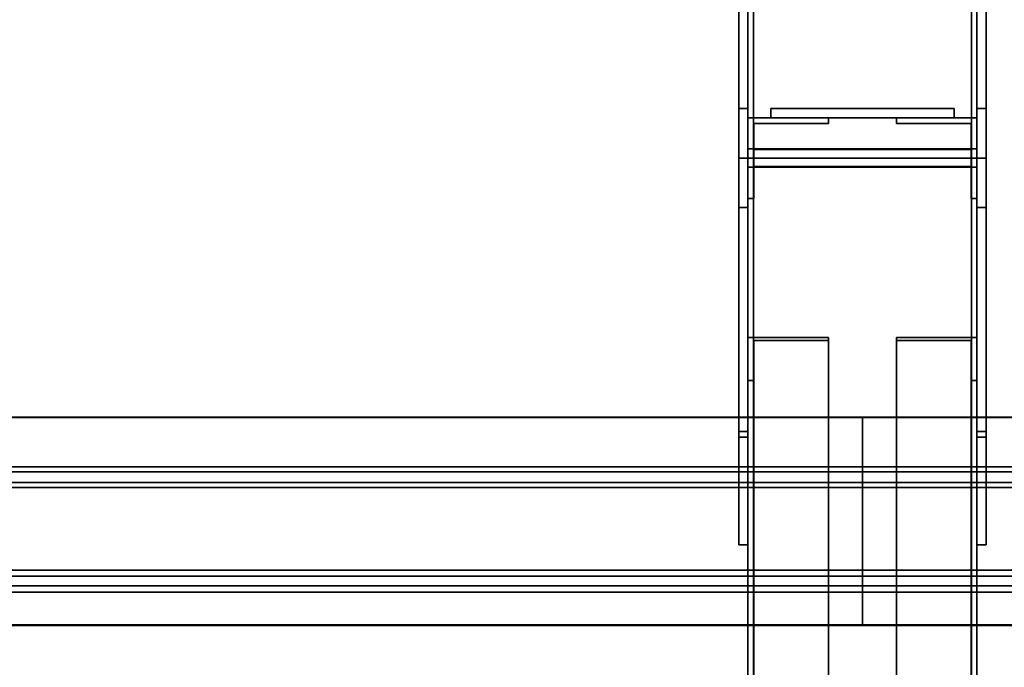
# Model space of a CAD drawing. Extents: x 13429 to 13460.1, y 572.8 to 605.1.
# Tile 155 of 341: x 13448.173 to 13448.711, y 584.868 to 585.221. Entities that reach past the tile are written whole.
import ezdxf

# ---------------------------------------------------------------- set-up
doc = ezdxf.new("R2010")
doc.units = 0
doc.header["$LTSCALE"] = 150
doc.header["$MEASUREMENT"] = 0
doc.layers.add('3DFACE_PLATE', color=7, linetype='CONTINUOUS')
doc.layers.add('3DFACE_SHAPE', color=7, linetype='CONTINUOUS')

msp = doc.modelspace()

# ---------------------------------------------------------------- linework, layer by layer
at = {"layer": '3DFACE_PLATE', "color": 6}
for points, invisible_edges in [([(13448.56584, 584.93505, 0.15623), (13448.56584, 585.35698, 0.15623), (13448.56584, 584.93505, -0.00005)], 2), ([(13448.56584, 585.35698, 0.15623), (13448.56584, 585.35698, -0.00005), (13448.56584, 584.93505, -0.00005)], 12), ([(13448.56584, 585.35698, -0.00005), (13448.57084, 585.35698, -0.00005), (13448.56584, 584.93505, -0.00005)], 2), ([(13448.57084, 585.35698, -0.00005), (13448.57084, 584.93505, -0.00005), (13448.56584, 584.93505, -0.00005)], 12), ([(13448.56584, 584.93505, 0.15623), (13448.57084, 584.93505, 0.15623), (13448.56584, 585.35698, 0.15623)], 2), ([(13448.57084, 584.93505, 0.15623), (13448.57084, 585.35698, 0.15623), (13448.56584, 585.35698, 0.15623)], 12), ([(13448.57084, 584.93505, -0.00005), (13448.57084, 585.35698, -0.00005), (13448.57084, 584.93505, 0.15623)], 2), ([(13448.57084, 585.35698, -0.00005), (13448.57084, 585.35698, 0.15623), (13448.57084, 584.93505, 0.15623)], 12), ([(13448.69584, 584.93505, 0.15623), (13448.69584, 585.35698, 0.15623), (13448.69584, 584.93505, -0.00005)], 2), ([(13448.69584, 585.35698, 0.15623), (13448.69584, 585.35698, -0.00005), (13448.69584, 584.93505, -0.00005)], 12), ([(13448.69584, 585.35698, -0.00005), (13448.70084, 585.35698, -0.00005), (13448.69584, 584.93505, -0.00005)], 2), ([(13448.70084, 585.35698, -0.00005), (13448.70084, 584.93505, -0.00005), (13448.69584, 584.93505, -0.00005)], 12), ([(13448.69584, 584.93505, 0.15623), (13448.70084, 584.93505, 0.15623), (13448.69584, 585.35698, 0.15623)], 2), ([(13448.70084, 584.93505, 0.15623), (13448.70084, 585.35698, 0.15623), (13448.69584, 585.35698, 0.15623)], 12), ([(13448.70084, 584.93505, -0.00005), (13448.70084, 585.35698, -0.00005), (13448.70084, 584.93505, 0.15623)], 2), ([(13448.70084, 585.35698, -0.00005), (13448.70084, 585.35698, 0.15623), (13448.70084, 584.93505, 0.15623)], 12), ([(13448.56584, 585.29527, 0.81983), (13448.56584, 585.14601, 0.8649), (13448.56584, 585.29826, 0.84968)], 1), ([(13448.56584, 585.14601, 0.8649), (13448.57084, 585.14601, 0.8649), (13448.56584, 585.29826, 0.84968)], 2), ([(13448.57084, 585.14601, 0.8649), (13448.57084, 585.29826, 0.84968), (13448.56584, 585.29826, 0.84968)], 12), ([(13448.57084, 585.14601, 0.8649), (13448.57084, 585.29527, 0.81983), (13448.57084, 585.29826, 0.84968)], 1), ([(13448.69584, 585.29527, 0.81983), (13448.69584, 585.14601, 0.8649), (13448.69584, 585.29826, 0.84968)], 1), ([(13448.69584, 585.14601, 0.8649), (13448.70084, 585.14601, 0.8649), (13448.69584, 585.29826, 0.84968)], 2), ([(13448.70084, 585.14601, 0.8649), (13448.70084, 585.29826, 0.84968), (13448.69584, 585.29826, 0.84968)], 12), ([(13448.70084, 585.14601, 0.8649), (13448.70084, 585.29527, 0.81983), (13448.70084, 585.29826, 0.84968)], 1), ([(13448.56584, 585.17301, 0.71623), (13448.56584, 584.99377, 0.84968), (13448.56584, 585.29527, 0.81983)], 3), ([(13448.56584, 584.99377, 0.84968), (13448.56584, 585.14601, 0.8649), (13448.56584, 585.29527, 0.81983)], 14), ([(13448.56584, 585.29527, 0.81983), (13448.57084, 585.29527, 0.81983), (13448.56584, 585.17301, 0.71623)], 2), ([(13448.57084, 585.29527, 0.81983), (13448.57084, 585.17301, 0.71623), (13448.56584, 585.17301, 0.71623)], 12), ([(13448.57084, 585.17301, 0.71623), (13448.57084, 585.29527, 0.81983), (13448.57084, 585.14601, 0.8649)], 14), ([(13448.69584, 585.17301, 0.71623), (13448.69584, 584.99377, 0.84968), (13448.69584, 585.29527, 0.81983)], 3), ([(13448.69584, 584.99377, 0.84968), (13448.69584, 585.14601, 0.8649), (13448.69584, 585.29527, 0.81983)], 14), ([(13448.69584, 585.29527, 0.81983), (13448.70084, 585.29527, 0.81983), (13448.69584, 585.17301, 0.71623)], 2), ([(13448.70084, 585.29527, 0.81983), (13448.70084, 585.17301, 0.71623), (13448.69584, 585.17301, 0.71623)], 12), ([(13448.70084, 585.17301, 0.71623), (13448.70084, 585.29527, 0.81983), (13448.70084, 585.14601, 0.8649)], 14), ([(13448.56584, 585.11901, 0.71623), (13448.56584, 584.99676, 0.81983), (13448.56584, 585.17301, 0.71623)], 2), ([(13448.56584, 584.99676, 0.81983), (13448.56584, 584.99377, 0.84968), (13448.56584, 585.17301, 0.71623)], 14), ([(13448.56584, 585.17301, 0.71623), (13448.57084, 585.17301, 0.71623), (13448.56584, 585.11901, 0.71623)], 2), ([(13448.57084, 585.17301, 0.71623), (13448.57084, 585.11901, 0.71623), (13448.56584, 585.11901, 0.71623)], 12), ([(13448.57084, 585.11901, 0.71623), (13448.57084, 585.17301, 0.71623), (13448.57084, 584.99377, 0.84968)], 14), ([(13448.57084, 584.99377, 0.84968), (13448.57084, 585.17301, 0.71623), (13448.57084, 585.14601, 0.8649)], 3), ([(13448.68334, 585.17301, 0.55123), (13448.68334, 585.17301, 0.51123), (13448.58334, 585.17301, 0.55123)], 2), ([(13448.68334, 585.17301, 0.51123), (13448.58334, 585.17301, 0.51123), (13448.58334, 585.17301, 0.55123)], 12), ([(13448.58334, 585.17301, 0.55123), (13448.58334, 585.16801, 0.55123), (13448.68334, 585.17301, 0.55123)], 2), ([(13448.58334, 585.16801, 0.55123), (13448.68334, 585.16801, 0.55123), (13448.68334, 585.17301, 0.55123)], 12), ([(13448.58334, 585.17301, 0.51123), (13448.58334, 585.16801, 0.51123), (13448.58334, 585.17301, 0.55123)], 2), ([(13448.58334, 585.16801, 0.51123), (13448.58334, 585.16801, 0.55123), (13448.58334, 585.17301, 0.55123)], 12), ([(13448.68334, 585.17301, 0.51123), (13448.68334, 585.16801, 0.51123), (13448.58334, 585.17301, 0.51123)], 2), ([(13448.68334, 585.16801, 0.51123), (13448.58334, 585.16801, 0.51123), (13448.58334, 585.17301, 0.51123)], 12), ([(13448.68334, 585.17301, 0.36123), (13448.68334, 585.17301, 0.32123), (13448.58334, 585.17301, 0.36123)], 2), ([(13448.68334, 585.17301, 0.32123), (13448.58334, 585.17301, 0.32123), (13448.58334, 585.17301, 0.36123)], 12), ([(13448.58334, 585.17301, 0.36123), (13448.58334, 585.16801, 0.36123), (13448.68334, 585.17301, 0.36123)], 2), ([(13448.58334, 585.16801, 0.36123), (13448.68334, 585.16801, 0.36123), (13448.68334, 585.17301, 0.36123)], 12), ([(13448.58334, 585.17301, 0.32123), (13448.58334, 585.16801, 0.32123), (13448.58334, 585.17301, 0.36123)], 2), ([(13448.58334, 585.16801, 0.32123), (13448.58334, 585.16801, 0.36123), (13448.58334, 585.17301, 0.36123)], 12), ([(13448.68334, 585.17301, 0.32123), (13448.68334, 585.16801, 0.32123), (13448.58334, 585.17301, 0.32123)], 2), ([(13448.68334, 585.16801, 0.32123), (13448.58334, 585.16801, 0.32123), (13448.58334, 585.17301, 0.32123)], 12), ([(13448.68334, 585.17301, 0.55123), (13448.68334, 585.16801, 0.55123), (13448.68334, 585.17301, 0.51123)], 2), ([(13448.68334, 585.16801, 0.55123), (13448.68334, 585.16801, 0.51123), (13448.68334, 585.17301, 0.51123)], 12), ([(13448.68334, 585.17301, 0.36123), (13448.68334, 585.16801, 0.36123), (13448.68334, 585.17301, 0.32123)], 2), ([(13448.68334, 585.16801, 0.36123), (13448.68334, 585.16801, 0.32123), (13448.68334, 585.17301, 0.32123)], 12), ([(13448.69584, 585.11901, 0.71623), (13448.69584, 584.99676, 0.81983), (13448.69584, 585.17301, 0.71623)], 2), ([(13448.69584, 584.99676, 0.81983), (13448.69584, 584.99377, 0.84968), (13448.69584, 585.17301, 0.71623)], 14), ([(13448.69584, 585.17301, 0.71623), (13448.70084, 585.17301, 0.71623), (13448.69584, 585.11901, 0.71623)], 2), ([(13448.70084, 585.17301, 0.71623), (13448.70084, 585.11901, 0.71623), (13448.69584, 585.11901, 0.71623)], 12), ([(13448.70084, 585.11901, 0.71623), (13448.70084, 585.17301, 0.71623), (13448.70084, 584.99377, 0.84968)], 14), ([(13448.70084, 584.99377, 0.84968), (13448.70084, 585.17301, 0.71623), (13448.70084, 585.14601, 0.8649)], 3), ([(13448.58334, 585.16801, 0.55123), (13448.58334, 585.16801, 0.51123), (13448.68334, 585.16801, 0.55123)], 2), ([(13448.58334, 585.16801, 0.51123), (13448.68334, 585.16801, 0.51123), (13448.68334, 585.16801, 0.55123)], 12), ([(13448.58334, 585.16801, 0.36123), (13448.58334, 585.16801, 0.32123), (13448.68334, 585.16801, 0.36123)], 2), ([(13448.58334, 585.16801, 0.32123), (13448.68334, 585.16801, 0.32123), (13448.68334, 585.16801, 0.36123)], 12), ([(13448.56584, 584.99377, 0.84968), (13448.57084, 584.99377, 0.84968), (13448.56584, 585.14601, 0.8649)], 2), ([(13448.57084, 584.99377, 0.84968), (13448.57084, 585.14601, 0.8649), (13448.56584, 585.14601, 0.8649)], 12), ([(13448.69584, 584.99377, 0.84968), (13448.70084, 584.99377, 0.84968), (13448.69584, 585.14601, 0.8649)], 2), ([(13448.70084, 584.99377, 0.84968), (13448.70084, 585.14601, 0.8649), (13448.69584, 585.14601, 0.8649)], 12), ([(13448.56584, 585.11901, 0.71623), (13448.57084, 585.11901, 0.71623), (13448.56584, 584.99676, 0.81983)], 2), ([(13448.57084, 585.11901, 0.71623), (13448.57084, 584.99676, 0.81983), (13448.56584, 584.99676, 0.81983)], 12), ([(13448.57084, 584.99676, 0.81983), (13448.57084, 585.11901, 0.71623), (13448.57084, 584.99377, 0.84968)], 2), ([(13448.69584, 585.11901, 0.71623), (13448.70084, 585.11901, 0.71623), (13448.69584, 584.99676, 0.81983)], 2), ([(13448.70084, 585.11901, 0.71623), (13448.70084, 584.99676, 0.81983), (13448.69584, 584.99676, 0.81983)], 12), ([(13448.70084, 584.99676, 0.81983), (13448.70084, 585.11901, 0.71623), (13448.70084, 584.99377, 0.84968)], 2), ([(13448.56584, 584.99676, 0.81983), (13448.57084, 584.99676, 0.81983), (13448.56584, 584.99377, 0.84968)], 2), ([(13448.57084, 584.99676, 0.81983), (13448.57084, 584.99377, 0.84968), (13448.56584, 584.99377, 0.84968)], 12), ([(13448.69584, 584.99676, 0.81983), (13448.70084, 584.99676, 0.81983), (13448.69584, 584.99377, 0.84968)], 2), ([(13448.70084, 584.99676, 0.81983), (13448.70084, 584.99377, 0.84968), (13448.69584, 584.99377, 0.84968)], 12), ([(13448.56584, 584.93505, -0.00005), (13448.57084, 584.93505, -0.00005), (13448.56584, 584.93505, 0.15623)], 2), ([(13448.57084, 584.93505, -0.00005), (13448.57084, 584.93505, 0.15623), (13448.56584, 584.93505, 0.15623)], 12), ([(13448.69584, 584.93505, -0.00005), (13448.70084, 584.93505, -0.00005), (13448.69584, 584.93505, 0.15623)], 2), ([(13448.70084, 584.93505, -0.00005), (13448.70084, 584.93505, 0.15623), (13448.69584, 584.93505, 0.15623)], 12)]:
    msp.add_3dface(points, dxfattribs=dict(at, invisible_edges=invisible_edges))
at = {"layer": '3DFACE_SHAPE', "color": 13}
for points, invisible_edges in [([(13448.57084, 585.15099, 0.8845), (13448.57084, 589.99701, 0.3999), (13448.57084, 585.14601, 0.83475)], 2), ([(13448.57084, 589.99701, 0.3999), (13448.57084, 589.99203, 0.35015), (13448.57084, 585.14601, 0.83475)], 12), ([(13448.69584, 585.15099, 0.8845), (13448.69584, 589.99701, 0.3999), (13448.57084, 585.15099, 0.8845)], 2), ([(13448.69584, 589.99701, 0.3999), (13448.57084, 589.99701, 0.3999), (13448.57084, 585.15099, 0.8845)], 12), ([(13448.57084, 585.14601, 0.02995), (13448.57084, 589.99601, 0.02995), (13448.57084, 585.14601, -0.02005)], 2), ([(13448.57084, 589.99601, 0.02995), (13448.57084, 589.99601, -0.02005), (13448.57084, 585.14601, -0.02005)], 12), ([(13448.57388, 585.14601, 0.02995), (13448.57388, 589.99601, 0.02995), (13448.57084, 585.14601, 0.02995)], 2), ([(13448.57388, 589.99601, 0.02995), (13448.57084, 589.99601, 0.02995), (13448.57084, 585.14601, 0.02995)], 12), ([(13448.57084, 585.14601, -0.02005), (13448.57084, 589.99601, -0.02005), (13448.69584, 585.14601, -0.02005)], 2), ([(13448.57084, 589.99601, -0.02005), (13448.69584, 589.99601, -0.02005), (13448.69584, 585.14601, -0.02005)], 12), ([(13448.57388, 585.15069, 0.88148), (13448.57388, 589.99671, 0.39688), (13448.6928, 585.15069, 0.88148)], 2), ([(13448.57388, 589.99671, 0.39688), (13448.6928, 589.99671, 0.39688), (13448.6928, 585.15069, 0.88148)], 12), ([(13448.57388, 589.99203, 0.35015), (13448.57388, 589.99671, 0.39688), (13448.57388, 585.15069, 0.88148)], 12), ([(13448.57388, 585.14601, -0.01701), (13448.57388, 589.99601, -0.01701), (13448.57388, 585.14601, 0.02995)], 2), ([(13448.57388, 589.99601, -0.01701), (13448.57388, 589.99601, 0.02995), (13448.57388, 585.14601, 0.02995)], 12), ([(13448.6928, 585.14601, -0.01701), (13448.6928, 589.99601, -0.01701), (13448.57388, 585.14601, -0.01701)], 2), ([(13448.6928, 589.99601, -0.01701), (13448.57388, 589.99601, -0.01701), (13448.57388, 585.14601, -0.01701)], 12), ([(13448.6928, 585.15069, 0.88148), (13448.6928, 589.99671, 0.39688), (13448.6928, 585.14601, 0.83475)], 2), ([(13448.6928, 589.99671, 0.39688), (13448.6928, 589.99203, 0.35015), (13448.6928, 585.14601, 0.83475)], 12), ([(13448.6928, 585.14601, 0.02995), (13448.6928, 589.99601, 0.02995), (13448.6928, 585.14601, -0.01701)], 2), ([(13448.6928, 589.99601, 0.02995), (13448.6928, 589.99601, -0.01701), (13448.6928, 585.14601, -0.01701)], 12), ([(13448.69584, 585.14601, 0.02995), (13448.69584, 589.99601, 0.02995), (13448.6928, 585.14601, 0.02995)], 2), ([(13448.69584, 589.99601, 0.02995), (13448.6928, 589.99601, 0.02995), (13448.6928, 585.14601, 0.02995)], 12), ([(13448.69584, 589.99203, 0.35015), (13448.69584, 589.99701, 0.3999), (13448.69584, 585.15099, 0.8845)], 12), ([(13448.69584, 585.14601, -0.02005), (13448.69584, 589.99601, -0.02005), (13448.69584, 585.14601, 0.02995)], 2), ([(13448.69584, 589.99601, -0.02005), (13448.69584, 589.99601, 0.02995), (13448.69584, 585.14601, 0.02995)], 12), ([(13448.57084, 585.14601, 0.83475), (13448.57084, 589.99203, 0.35015), (13448.57388, 585.14601, 0.83475)], 2), ([(13448.57084, 589.99203, 0.35015), (13448.57388, 589.99203, 0.35015), (13448.57388, 585.14601, 0.83475)], 12), ([(13448.57388, 585.14601, 0.83475), (13448.57388, 589.99203, 0.35015), (13448.57388, 585.15069, 0.88148)], 2), ([(13448.6928, 585.14601, 0.83475), (13448.6928, 589.99203, 0.35015), (13448.69584, 585.14601, 0.83475)], 2), ([(13448.6928, 589.99203, 0.35015), (13448.69584, 589.99203, 0.35015), (13448.69584, 585.14601, 0.83475)], 12), ([(13448.69584, 585.14601, 0.83475), (13448.69584, 589.99203, 0.35015), (13448.69584, 585.15099, 0.8845)], 2), ([(13448.61484, 585.16801, 0.05123), (13448.57404, 585.16481, 0.05123), (13448.57084, 585.16801, 0.05123)], 3), ([(13448.57404, 585.16481, 0.05123), (13448.57084, 585.12401, 0.05123), (13448.57084, 585.16801, 0.05123)], 13), ([(13448.57084, 585.12401, 0.82123), (13448.57404, 585.16481, 0.82123), (13448.57084, 585.16801, 0.82123)], 3), ([(13448.57404, 585.16481, 0.82123), (13448.61484, 585.16801, 0.82123), (13448.57084, 585.16801, 0.82123)], 13), ([(13448.57084, 585.12401, 0.05123), (13448.57084, 585.12401, 0.82123), (13448.57084, 585.16801, 0.05123)], 2), ([(13448.57084, 585.12401, 0.82123), (13448.57084, 585.16801, 0.82123), (13448.57084, 585.16801, 0.05123)], 12), ([(13448.57084, 585.16801, 0.05123), (13448.57084, 585.16801, 0.82123), (13448.61484, 585.16801, 0.05123)], 2), ([(13448.57084, 585.16801, 0.82123), (13448.61484, 585.16801, 0.82123), (13448.61484, 585.16801, 0.05123)], 12), ([(13448.61484, 585.16481, 0.05123), (13448.57404, 585.16481, 0.05123), (13448.61484, 585.16801, 0.05123)], 2), ([(13448.57404, 585.16481, 0.82123), (13448.61484, 585.16481, 0.82123), (13448.61484, 585.16801, 0.82123)], 12), ([(13448.61484, 585.16801, 0.05123), (13448.61484, 585.16801, 0.82123), (13448.61484, 585.16481, 0.05123)], 2), ([(13448.61484, 585.16801, 0.82123), (13448.61484, 585.16481, 0.82123), (13448.61484, 585.16481, 0.05123)], 12), ([(13448.65184, 585.16481, 0.82123), (13448.69264, 585.16481, 0.82123), (13448.65184, 585.16801, 0.82123)], 2), ([(13448.65184, 585.16801, 0.82123), (13448.69264, 585.16481, 0.82123), (13448.69584, 585.16801, 0.82123)], 3), ([(13448.69264, 585.16481, 0.05123), (13448.65184, 585.16801, 0.05123), (13448.69584, 585.16801, 0.05123)], 13), ([(13448.69264, 585.16481, 0.05123), (13448.65184, 585.16481, 0.05123), (13448.65184, 585.16801, 0.05123)], 12), ([(13448.65184, 585.16801, 0.82123), (13448.65184, 585.16801, 0.05123), (13448.65184, 585.16481, 0.82123)], 2), ([(13448.65184, 585.16801, 0.05123), (13448.65184, 585.16481, 0.05123), (13448.65184, 585.16481, 0.82123)], 12), ([(13448.69584, 585.16801, 0.82123), (13448.69584, 585.16801, 0.05123), (13448.65184, 585.16801, 0.82123)], 2), ([(13448.69584, 585.16801, 0.05123), (13448.65184, 585.16801, 0.05123), (13448.65184, 585.16801, 0.82123)], 12), ([(13448.69264, 585.16481, 0.82123), (13448.69584, 585.12401, 0.82123), (13448.69584, 585.16801, 0.82123)], 13), ([(13448.69584, 585.12401, 0.05123), (13448.69264, 585.16481, 0.05123), (13448.69584, 585.16801, 0.05123)], 3), ([(13448.69584, 585.12401, 0.82123), (13448.69584, 585.12401, 0.05123), (13448.69584, 585.16801, 0.82123)], 2), ([(13448.69584, 585.12401, 0.05123), (13448.69584, 585.16801, 0.05123), (13448.69584, 585.16801, 0.82123)], 12), ([(13448.57404, 585.16481, 0.05123), (13448.57404, 585.12401, 0.05123), (13448.57084, 585.12401, 0.05123)], 12), ([(13448.57404, 585.12401, 0.82123), (13448.57404, 585.16481, 0.82123), (13448.57084, 585.12401, 0.82123)], 2), ([(13448.57404, 585.16481, 0.05123), (13448.57404, 585.16481, 0.82123), (13448.57404, 585.12401, 0.05123)], 2), ([(13448.57404, 585.16481, 0.82123), (13448.57404, 585.12401, 0.82123), (13448.57404, 585.12401, 0.05123)], 12), ([(13448.61484, 585.16481, 0.05123), (13448.61484, 585.16481, 0.82123), (13448.57404, 585.16481, 0.05123)], 2), ([(13448.61484, 585.16481, 0.82123), (13448.57404, 585.16481, 0.82123), (13448.57404, 585.16481, 0.05123)], 12), ([(13448.65184, 585.16481, 0.82123), (13448.65184, 585.16481, 0.05123), (13448.69264, 585.16481, 0.82123)], 2), ([(13448.65184, 585.16481, 0.05123), (13448.69264, 585.16481, 0.05123), (13448.69264, 585.16481, 0.82123)], 12), ([(13448.69264, 585.16481, 0.82123), (13448.69264, 585.12401, 0.82123), (13448.69584, 585.12401, 0.82123)], 12), ([(13448.69264, 585.12401, 0.05123), (13448.69264, 585.16481, 0.05123), (13448.69584, 585.12401, 0.05123)], 2), ([(13448.69264, 585.16481, 0.82123), (13448.69264, 585.16481, 0.05123), (13448.69264, 585.12401, 0.82123)], 2), ([(13448.69264, 585.16481, 0.05123), (13448.69264, 585.12401, 0.05123), (13448.69264, 585.12401, 0.82123)], 12), ([(13448.57084, 585.14601, 0.83475), (13448.57388, 585.15069, 0.88148), (13448.57084, 585.15099, 0.8845)], 3), ([(13448.57388, 585.15069, 0.88148), (13448.6928, 585.15069, 0.88148), (13448.57084, 585.15099, 0.8845)], 14), ([(13448.57084, 585.15099, 0.8845), (13448.6928, 585.15069, 0.88148), (13448.69584, 585.15099, 0.8845)], 3), ([(13448.6928, 585.15069, 0.88148), (13448.69584, 585.14601, 0.83475), (13448.69584, 585.15099, 0.8845)], 13), ([(13448.57388, 585.14601, 0.83475), (13448.57388, 585.15069, 0.88148), (13448.57084, 585.14601, 0.83475)], 2), ([(13448.57388, 585.14601, 0.02995), (13448.57388, 585.14601, -0.01701), (13448.57084, 585.14601, 0.02995)], 2), ([(13448.57084, 585.14601, 0.02995), (13448.57388, 585.14601, -0.01701), (13448.57084, 585.14601, -0.02005)], 3), ([(13448.57388, 585.14601, -0.01701), (13448.6928, 585.14601, -0.01701), (13448.57084, 585.14601, -0.02005)], 14), ([(13448.57084, 585.14601, -0.02005), (13448.6928, 585.14601, -0.01701), (13448.69584, 585.14601, -0.02005)], 3), ([(13448.57084, 580.29601, 0.02995), (13448.57084, 585.14601, 0.02995), (13448.57084, 580.29601, -0.02005)], 2), ([(13448.57084, 585.14601, 0.02995), (13448.57084, 585.14601, -0.02005), (13448.57084, 580.29601, -0.02005)], 12), ([(13448.57388, 580.29601, 0.02995), (13448.57388, 585.14601, 0.02995), (13448.57084, 580.29601, 0.02995)], 2), ([(13448.57388, 585.14601, 0.02995), (13448.57084, 585.14601, 0.02995), (13448.57084, 580.29601, 0.02995)], 12), ([(13448.57084, 580.29601, -0.02005), (13448.57084, 585.14601, -0.02005), (13448.69584, 580.29601, -0.02005)], 2), ([(13448.57084, 585.14601, -0.02005), (13448.69584, 585.14601, -0.02005), (13448.69584, 580.29601, -0.02005)], 12), ([(13448.69584, 585.14601, -0.02005), (13448.57388, 585.14601, -0.01701), (13448.57084, 585.14601, -0.02005)], 3), ([(13448.57388, 585.14601, -0.01701), (13448.57084, 585.14601, 0.02995), (13448.57084, 585.14601, -0.02005)], 13), ([(13448.57388, 585.14601, -0.01701), (13448.57388, 585.14601, 0.02995), (13448.57084, 585.14601, 0.02995)], 12), ([(13448.57388, 585.14134, 0.88148), (13448.57084, 585.14601, 0.83475), (13448.57084, 585.14104, 0.8845)], 13), ([(13448.57388, 585.14134, 0.88148), (13448.57388, 585.14601, 0.83475), (13448.57084, 585.14601, 0.83475)], 12), ([(13448.57084, 580.29999, 0.35015), (13448.57084, 585.14601, 0.83475), (13448.57388, 580.29999, 0.35015)], 2), ([(13448.57084, 585.14601, 0.83475), (13448.57388, 585.14601, 0.83475), (13448.57388, 580.29999, 0.35015)], 12), ([(13448.57084, 585.14104, 0.8845), (13448.57084, 585.14601, 0.83475), (13448.57084, 580.29999, 0.35015)], 12), ([(13448.57388, 580.29601, -0.01701), (13448.57388, 585.14601, -0.01701), (13448.57388, 580.29601, 0.02995)], 2), ([(13448.57388, 585.14601, -0.01701), (13448.57388, 585.14601, 0.02995), (13448.57388, 580.29601, 0.02995)], 12), ([(13448.6928, 580.29601, -0.01701), (13448.6928, 585.14601, -0.01701), (13448.57388, 580.29601, -0.01701)], 2), ([(13448.6928, 585.14601, -0.01701), (13448.57388, 585.14601, -0.01701), (13448.57388, 580.29601, -0.01701)], 12), ([(13448.6928, 585.14601, -0.01701), (13448.57388, 585.14601, -0.01701), (13448.69584, 585.14601, -0.02005)], 14), ([(13448.57388, 580.29999, 0.35015), (13448.57388, 585.14601, 0.83475), (13448.57388, 580.29532, 0.39688)], 2), ([(13448.57388, 585.14601, 0.83475), (13448.57388, 585.14134, 0.88148), (13448.57388, 580.29532, 0.39688)], 12), ([(13448.6928, 585.15069, 0.88148), (13448.6928, 585.14601, 0.83475), (13448.69584, 585.14601, 0.83475)], 12), ([(13448.6928, 585.14601, -0.01701), (13448.69584, 585.14601, 0.02995), (13448.69584, 585.14601, -0.02005)], 13), ([(13448.6928, 585.14601, -0.01701), (13448.6928, 585.14601, 0.02995), (13448.69584, 585.14601, 0.02995)], 12), ([(13448.6928, 580.29601, 0.02995), (13448.6928, 585.14601, 0.02995), (13448.6928, 580.29601, -0.01701)], 2), ([(13448.6928, 585.14601, 0.02995), (13448.6928, 585.14601, -0.01701), (13448.6928, 580.29601, -0.01701)], 12), ([(13448.69584, 580.29601, 0.02995), (13448.69584, 585.14601, 0.02995), (13448.6928, 580.29601, 0.02995)], 2), ([(13448.69584, 585.14601, 0.02995), (13448.6928, 585.14601, 0.02995), (13448.6928, 580.29601, 0.02995)], 12), ([(13448.6928, 585.14601, 0.02995), (13448.6928, 585.14601, -0.01701), (13448.69584, 585.14601, 0.02995)], 2), ([(13448.69584, 585.14601, 0.02995), (13448.6928, 585.14601, -0.01701), (13448.69584, 585.14601, -0.02005)], 3), ([(13448.6928, 585.14601, 0.83475), (13448.6928, 585.14134, 0.88148), (13448.69584, 585.14601, 0.83475)], 2), ([(13448.69584, 585.14601, 0.83475), (13448.6928, 585.14134, 0.88148), (13448.69584, 585.14104, 0.8845)], 3), ([(13448.6928, 580.29999, 0.35015), (13448.6928, 585.14601, 0.83475), (13448.69584, 580.29999, 0.35015)], 2), ([(13448.6928, 585.14601, 0.83475), (13448.69584, 585.14601, 0.83475), (13448.69584, 580.29999, 0.35015)], 12), ([(13448.6928, 585.14134, 0.88148), (13448.6928, 585.14601, 0.83475), (13448.6928, 580.29999, 0.35015)], 12), ([(13448.69584, 580.29601, -0.02005), (13448.69584, 585.14601, -0.02005), (13448.69584, 580.29601, 0.02995)], 2), ([(13448.69584, 585.14601, -0.02005), (13448.69584, 585.14601, 0.02995), (13448.69584, 580.29601, 0.02995)], 12), ([(13448.69584, 580.29999, 0.35015), (13448.69584, 585.14601, 0.83475), (13448.69584, 580.29502, 0.3999)], 2), ([(13448.69584, 585.14601, 0.83475), (13448.69584, 585.14104, 0.8845), (13448.69584, 580.29502, 0.3999)], 12), ([(13448.69584, 585.14104, 0.8845), (13448.57388, 585.14134, 0.88148), (13448.57084, 585.14104, 0.8845)], 3), ([(13448.57084, 580.29502, 0.3999), (13448.57084, 585.14104, 0.8845), (13448.57084, 580.29999, 0.35015)], 2), ([(13448.69584, 580.29502, 0.3999), (13448.69584, 585.14104, 0.8845), (13448.57084, 580.29502, 0.3999)], 2), ([(13448.69584, 585.14104, 0.8845), (13448.57084, 585.14104, 0.8845), (13448.57084, 580.29502, 0.3999)], 12), ([(13448.6928, 585.14134, 0.88148), (13448.57388, 585.14134, 0.88148), (13448.69584, 585.14104, 0.8845)], 14), ([(13448.57388, 580.29532, 0.39688), (13448.57388, 585.14134, 0.88148), (13448.6928, 580.29532, 0.39688)], 2), ([(13448.57388, 585.14134, 0.88148), (13448.6928, 585.14134, 0.88148), (13448.6928, 580.29532, 0.39688)], 12), ([(13448.6928, 580.29532, 0.39688), (13448.6928, 585.14134, 0.88148), (13448.6928, 580.29999, 0.35015)], 2), ([(13448.57404, 585.12401, 0.05123), (13448.57404, 585.12401, 0.82123), (13448.57084, 585.12401, 0.05123)], 2), ([(13448.57404, 585.12401, 0.82123), (13448.57084, 585.12401, 0.82123), (13448.57084, 585.12401, 0.05123)], 12), ([(13448.69264, 585.12401, 0.82123), (13448.69264, 585.12401, 0.05123), (13448.69584, 585.12401, 0.82123)], 2), ([(13448.69264, 585.12401, 0.05123), (13448.69584, 585.12401, 0.05123), (13448.69584, 585.12401, 0.82123)], 12), ([(13448.61484, 585.04811, 0.07762), (13448.57404, 585.04641, 0.07491), (13448.57084, 585.04811, 0.07762)], 3), ([(13448.57404, 585.04641, 0.07491), (13448.57084, 585.02466, 0.04039), (13448.57084, 585.04811, 0.07762)], 13), ([(13448.57084, 585.02466, 0.04039), (13448.57084, 584.01523, 0.67623), (13448.57084, 585.04811, 0.07762)], 2), ([(13448.57084, 584.01523, 0.67623), (13448.57084, 584.03868, 0.71346), (13448.57084, 585.04811, 0.07762)], 12), ([(13448.57084, 585.04811, 0.07762), (13448.57084, 584.03868, 0.71346), (13448.61484, 585.04811, 0.07762)], 2), ([(13448.57084, 584.03868, 0.71346), (13448.61484, 584.03868, 0.71346), (13448.61484, 585.04811, 0.07762)], 12), ([(13448.57404, 585.04641, 0.07491), (13448.57404, 585.02466, 0.04039), (13448.57084, 585.02466, 0.04039)], 12), ([(13448.61484, 585.04641, 0.07491), (13448.57404, 585.04641, 0.07491), (13448.61484, 585.04811, 0.07762)], 2), ([(13448.57404, 585.04641, 0.07491), (13448.57404, 584.03697, 0.71075), (13448.57404, 585.02466, 0.04039)], 2), ([(13448.61484, 585.04641, 0.07491), (13448.61484, 584.03697, 0.71075), (13448.57404, 585.04641, 0.07491)], 2), ([(13448.61484, 584.03697, 0.71075), (13448.57404, 584.03697, 0.71075), (13448.57404, 585.04641, 0.07491)], 12), ([(13448.61484, 585.04811, 0.07762), (13448.61484, 584.03868, 0.71346), (13448.61484, 585.04641, 0.07491)], 2), ([(13448.61484, 584.03868, 0.71346), (13448.61484, 584.03697, 0.71075), (13448.61484, 585.04641, 0.07491)], 12), ([(13448.69264, 585.04641, 0.07491), (13448.65184, 585.04811, 0.07762), (13448.69584, 585.04811, 0.07762)], 13), ([(13448.69264, 585.04641, 0.07491), (13448.65184, 585.04641, 0.07491), (13448.65184, 585.04811, 0.07762)], 12), ([(13448.65184, 584.03868, 0.71346), (13448.65184, 585.04811, 0.07762), (13448.65184, 584.03697, 0.71075)], 2), ([(13448.65184, 585.04811, 0.07762), (13448.65184, 585.04641, 0.07491), (13448.65184, 584.03697, 0.71075)], 12), ([(13448.69584, 584.03868, 0.71346), (13448.69584, 585.04811, 0.07762), (13448.65184, 584.03868, 0.71346)], 2), ([(13448.69584, 585.04811, 0.07762), (13448.65184, 585.04811, 0.07762), (13448.65184, 584.03868, 0.71346)], 12), ([(13448.65184, 584.03697, 0.71075), (13448.65184, 585.04641, 0.07491), (13448.69264, 584.03697, 0.71075)], 2), ([(13448.65184, 585.04641, 0.07491), (13448.69264, 585.04641, 0.07491), (13448.69264, 584.03697, 0.71075)], 12), ([(13448.69584, 585.02466, 0.04039), (13448.69264, 585.04641, 0.07491), (13448.69584, 585.04811, 0.07762)], 3), ([(13448.69264, 585.02466, 0.04039), (13448.69264, 585.04641, 0.07491), (13448.69584, 585.02466, 0.04039)], 2), ([(13448.69264, 584.03697, 0.71075), (13448.69264, 585.04641, 0.07491), (13448.69264, 584.01523, 0.67623)], 2), ([(13448.69264, 585.04641, 0.07491), (13448.69264, 585.02466, 0.04039), (13448.69264, 584.01523, 0.67623)], 12), ([(13448.69584, 585.02466, 0.04039), (13448.69584, 585.04811, 0.07762), (13448.69584, 584.03868, 0.71346)], 12), ([(13448.57404, 585.02466, 0.04039), (13448.57404, 584.01523, 0.67623), (13448.57084, 585.02466, 0.04039)], 2), ([(13448.57404, 584.01523, 0.67623), (13448.57084, 584.01523, 0.67623), (13448.57084, 585.02466, 0.04039)], 12), ([(13448.57404, 584.03697, 0.71075), (13448.57404, 584.01523, 0.67623), (13448.57404, 585.02466, 0.04039)], 12), ([(13448.69264, 584.01523, 0.67623), (13448.69264, 585.02466, 0.04039), (13448.69584, 584.01523, 0.67623)], 2), ([(13448.69264, 585.02466, 0.04039), (13448.69584, 585.02466, 0.04039), (13448.69584, 584.01523, 0.67623)], 12), ([(13448.69584, 584.01523, 0.67623), (13448.69584, 585.02466, 0.04039), (13448.69584, 584.03868, 0.71346)], 2), ([(13444.58083, 585.00468, 0.86062), (13448.63334, 585.00468, 0.86062), (13444.58083, 584.97483, 0.85763)], 2), ([(13448.63334, 585.00468, 0.86062), (13448.63334, 584.97483, 0.85763), (13444.58083, 584.97483, 0.85763)], 12), ([(13444.58083, 585.00438, 0.86364), (13448.63334, 585.00438, 0.86364), (13444.58083, 585.00468, 0.86062)], 2), ([(13448.63334, 585.00438, 0.86364), (13448.63334, 585.00468, 0.86062), (13444.58083, 585.00468, 0.86062)], 12), ([(13444.58083, 584.97755, 0.86096), (13448.63334, 584.97755, 0.86096), (13444.58083, 585.00438, 0.86364)], 2), ([(13448.63334, 584.97755, 0.86096), (13448.63334, 585.00438, 0.86364), (13444.58083, 585.00438, 0.86364)], 12), ([(13448.63334, 585.00438, 0.86364), (13448.63334, 585.00468, 0.86062), (13448.63334, 584.97483, 0.85763)], 12), ([(13448.63334, 585.00468, 0.86062), (13453.93334, 585.00468, 0.86062), (13448.63334, 584.97483, 0.85763)], 2), ([(13453.93334, 585.00468, 0.86062), (13453.93334, 584.97483, 0.85763), (13448.63334, 584.97483, 0.85763)], 12), ([(13448.63334, 585.00438, 0.86364), (13453.93334, 585.00438, 0.86364), (13448.63334, 585.00468, 0.86062)], 2), ([(13453.93334, 585.00438, 0.86364), (13453.93334, 585.00468, 0.86062), (13448.63334, 585.00468, 0.86062)], 12), ([(13448.63334, 584.97483, 0.85763), (13448.63334, 585.00468, 0.86062), (13448.63334, 584.97755, 0.86096)], 14), ([(13448.63334, 585.00468, 0.86062), (13448.63334, 585.00438, 0.86364), (13448.63334, 584.97755, 0.86096)], 12), ([(13448.63334, 584.97755, 0.86096), (13448.63334, 585.00438, 0.86364), (13448.63334, 584.97483, 0.85763)], 14), ([(13448.63334, 584.97755, 0.86096), (13453.93334, 584.97755, 0.86096), (13448.63334, 585.00438, 0.86364)], 2), ([(13453.93334, 584.97755, 0.86096), (13453.93334, 585.00438, 0.86364), (13448.63334, 585.00438, 0.86364)], 12), ([(13444.58083, 584.9689, 0.94749), (13448.63334, 584.9689, 0.94749), (13444.58083, 584.97755, 0.86096)], 2), ([(13448.63334, 584.9689, 0.94749), (13448.63334, 584.97755, 0.86096), (13444.58083, 584.97755, 0.86096)], 12), ([(13444.58083, 584.97483, 0.85763), (13448.63334, 584.97483, 0.85763), (13444.58083, 584.96618, 0.94416)], 2), ([(13448.63334, 584.97483, 0.85763), (13448.63334, 584.96618, 0.94416), (13444.58083, 584.96618, 0.94416)], 12), ([(13448.63334, 584.9689, 0.94749), (13448.63334, 584.97755, 0.86096), (13448.63334, 584.96618, 0.94416)], 14), ([(13448.63334, 584.97755, 0.86096), (13448.63334, 584.97483, 0.85763), (13448.63334, 584.96618, 0.94416)], 13), ([(13448.63334, 584.9689, 0.94749), (13453.93334, 584.9689, 0.94749), (13448.63334, 584.97755, 0.86096)], 2), ([(13453.93334, 584.9689, 0.94749), (13453.93334, 584.97755, 0.86096), (13448.63334, 584.97755, 0.86096)], 12), ([(13448.63334, 584.96618, 0.94416), (13448.63334, 584.97755, 0.86096), (13448.63334, 584.9689, 0.94749)], 13), ([(13448.63334, 584.96618, 0.94416), (13448.63334, 584.97483, 0.85763), (13448.63334, 584.97755, 0.86096)], 14), ([(13448.63334, 584.97483, 0.85763), (13453.93334, 584.97483, 0.85763), (13448.63334, 584.96618, 0.94416)], 2), ([(13453.93334, 584.97483, 0.85763), (13453.93334, 584.96618, 0.94416), (13448.63334, 584.96618, 0.94416)], 12), ([(13444.58083, 584.9092, 0.94152), (13448.63334, 584.9092, 0.94152), (13444.58083, 584.9689, 0.94749)], 2), ([(13448.63334, 584.9092, 0.94152), (13448.63334, 584.9689, 0.94749), (13444.58083, 584.9689, 0.94749)], 12), ([(13448.63334, 584.96618, 0.94416), (13448.63334, 584.91252, 0.9388), (13448.63334, 584.9689, 0.94749)], 14), ([(13448.63334, 584.9689, 0.94749), (13448.63334, 584.91252, 0.9388), (13448.63334, 584.9092, 0.94152)], 3), ([(13448.63334, 584.9092, 0.94152), (13453.93334, 584.9092, 0.94152), (13448.63334, 584.9689, 0.94749)], 2), ([(13453.93334, 584.9092, 0.94152), (13453.93334, 584.9689, 0.94749), (13448.63334, 584.9689, 0.94749)], 12), ([(13448.63334, 584.9092, 0.94152), (13448.63334, 584.96618, 0.94416), (13448.63334, 584.9689, 0.94749)], 3), ([(13444.58083, 584.96618, 0.94416), (13448.63334, 584.96618, 0.94416), (13444.58083, 584.91252, 0.9388)], 2), ([(13448.63334, 584.96618, 0.94416), (13448.63334, 584.91252, 0.9388), (13444.58083, 584.91252, 0.9388)], 12), ([(13448.63334, 584.96618, 0.94416), (13453.93334, 584.96618, 0.94416), (13448.63334, 584.91252, 0.9388)], 2), ([(13453.93334, 584.96618, 0.94416), (13453.93334, 584.91252, 0.9388), (13448.63334, 584.91252, 0.9388)], 12), ([(13448.63334, 584.91252, 0.9388), (13448.63334, 584.96618, 0.94416), (13448.63334, 584.9092, 0.94152)], 14), ([(13444.58083, 584.92118, 0.85227), (13448.63334, 584.92118, 0.85227), (13444.58083, 584.89132, 0.84928)], 2), ([(13448.63334, 584.92118, 0.85227), (13448.63334, 584.89132, 0.84928), (13444.58083, 584.89132, 0.84928)], 12), ([(13444.58083, 584.91252, 0.9388), (13448.63334, 584.91252, 0.9388), (13444.58083, 584.92118, 0.85227)], 2), ([(13448.63334, 584.91252, 0.9388), (13448.63334, 584.92118, 0.85227), (13444.58083, 584.92118, 0.85227)], 12), ([(13448.63334, 584.89132, 0.84928), (13448.63334, 584.91785, 0.85499), (13448.63334, 584.92118, 0.85227)], 3), ([(13448.63334, 584.91785, 0.85499), (13448.63334, 584.91252, 0.9388), (13448.63334, 584.92118, 0.85227)], 13), ([(13448.63334, 584.92118, 0.85227), (13453.93334, 584.92118, 0.85227), (13448.63334, 584.89132, 0.84928)], 2), ([(13453.93334, 584.92118, 0.85227), (13453.93334, 584.89132, 0.84928), (13448.63334, 584.89132, 0.84928)], 12), ([(13448.63334, 584.91252, 0.9388), (13453.93334, 584.91252, 0.9388), (13448.63334, 584.92118, 0.85227)], 2), ([(13453.93334, 584.91252, 0.9388), (13453.93334, 584.92118, 0.85227), (13448.63334, 584.92118, 0.85227)], 12), ([(13448.63334, 584.89132, 0.84928), (13448.63334, 584.92118, 0.85227), (13448.63334, 584.89102, 0.85231)], 2), ([(13448.63334, 584.89102, 0.85231), (13448.63334, 584.92118, 0.85227), (13448.63334, 584.91785, 0.85499)], 3), ([(13448.63334, 584.92118, 0.85227), (13448.63334, 584.91252, 0.9388), (13448.63334, 584.91785, 0.85499)], 14), ([(13444.58083, 584.91785, 0.85499), (13448.63334, 584.91785, 0.85499), (13444.58083, 584.9092, 0.94152)], 2), ([(13448.63334, 584.91785, 0.85499), (13448.63334, 584.9092, 0.94152), (13444.58083, 584.9092, 0.94152)], 12), ([(13444.58083, 584.89102, 0.85231), (13448.63334, 584.89102, 0.85231), (13444.58083, 584.91785, 0.85499)], 2), ([(13448.63334, 584.89102, 0.85231), (13448.63334, 584.91785, 0.85499), (13444.58083, 584.91785, 0.85499)], 12), ([(13448.63334, 584.89102, 0.85231), (13448.63334, 584.91785, 0.85499), (13448.63334, 584.89132, 0.84928)], 2), ([(13448.63334, 584.91252, 0.9388), (13448.63334, 584.91785, 0.85499), (13448.63334, 584.9092, 0.94152)], 13), ([(13448.63334, 584.91785, 0.85499), (13453.93334, 584.91785, 0.85499), (13448.63334, 584.9092, 0.94152)], 2), ([(13453.93334, 584.91785, 0.85499), (13453.93334, 584.9092, 0.94152), (13448.63334, 584.9092, 0.94152)], 12), ([(13448.63334, 584.89102, 0.85231), (13453.93334, 584.89102, 0.85231), (13448.63334, 584.91785, 0.85499)], 2), ([(13453.93334, 584.89102, 0.85231), (13453.93334, 584.91785, 0.85499), (13448.63334, 584.91785, 0.85499)], 12), ([(13448.63334, 584.91785, 0.85499), (13448.63334, 584.91252, 0.9388), (13448.63334, 584.9092, 0.94152)], 3), ([(13444.58083, 584.89132, 0.84928), (13448.63334, 584.89132, 0.84928), (13444.58083, 584.89102, 0.85231)], 2), ([(13448.63334, 584.89132, 0.84928), (13448.63334, 584.89102, 0.85231), (13444.58083, 584.89102, 0.85231)], 12), ([(13448.63334, 584.89132, 0.84928), (13453.93334, 584.89132, 0.84928), (13448.63334, 584.89102, 0.85231)], 2), ([(13453.93334, 584.89132, 0.84928), (13453.93334, 584.89102, 0.85231), (13448.63334, 584.89102, 0.85231)], 12)]:
    msp.add_3dface(points, dxfattribs=dict(at, invisible_edges=invisible_edges))

doc.saveas('drawing.dxf')
